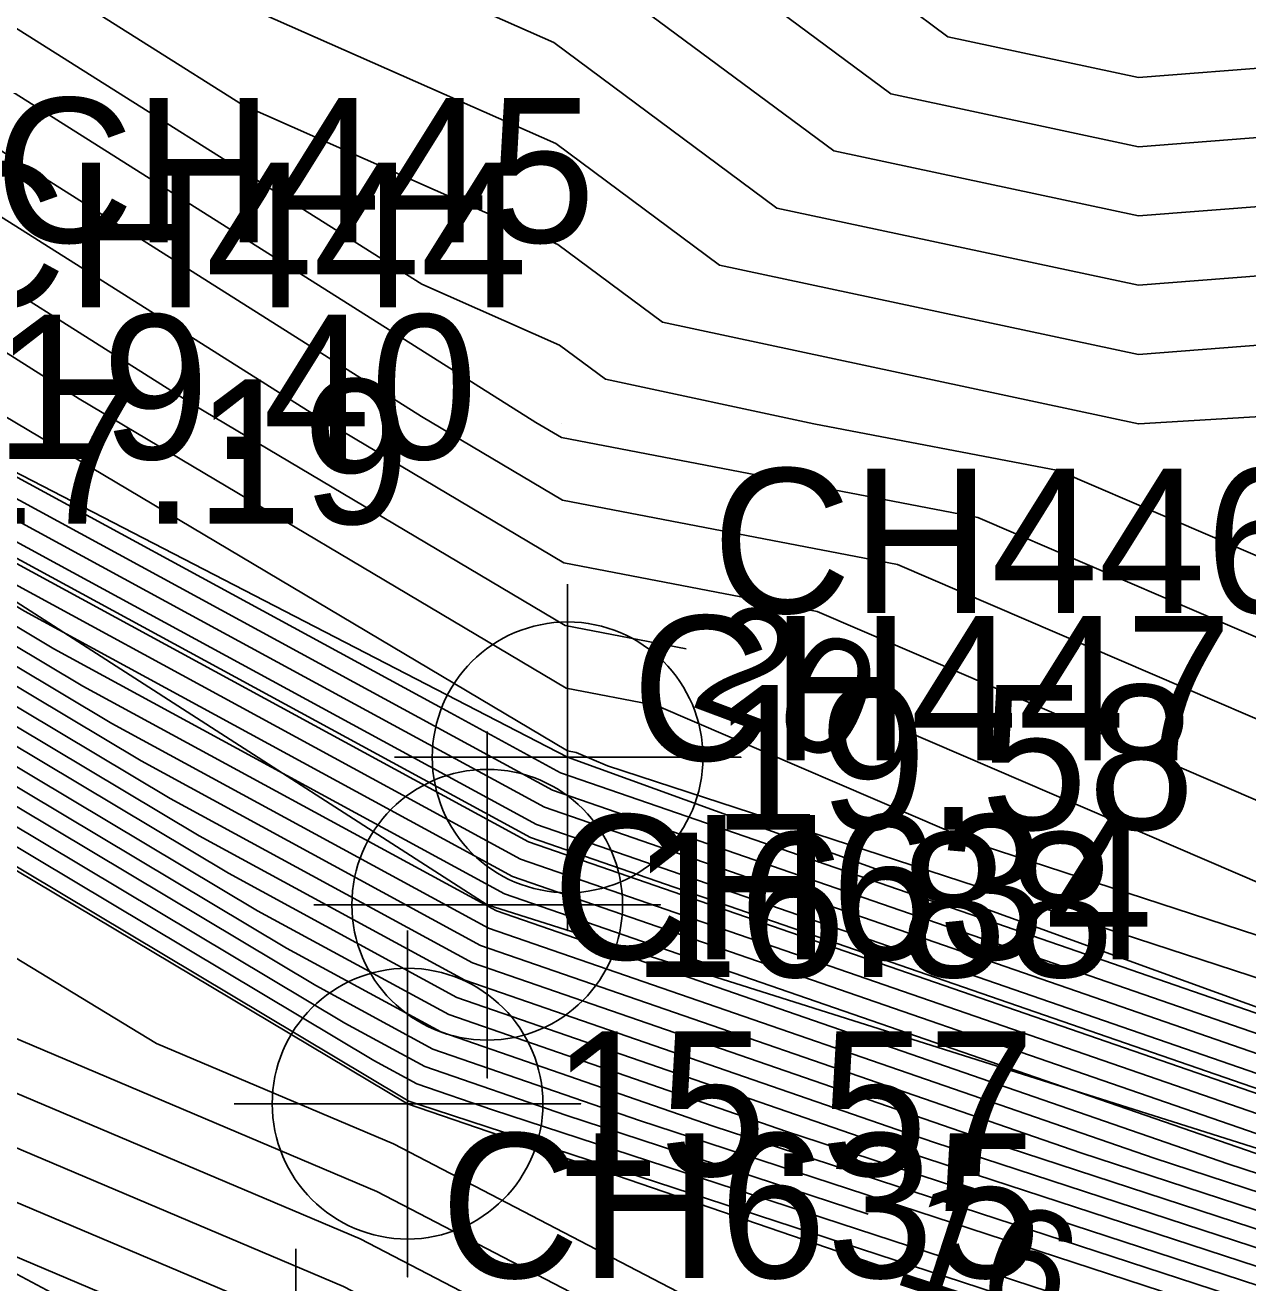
# Model space of a CAD drawing. Extents: x 2531902 to 2533249, y 715219 to 716099.
# Drawn here: x 2532920.72 to 2532941.89, y 715615.13 to 715636.9 of the extents above; entities that cross this region are included whole.
import ezdxf

# ---------------------------------------------------------------- set-up
doc = ezdxf.new("R2010")
doc.units = 0
for name, color, linetype in [('DTM Contours Major', 7, 'Continuous'), ('DTM Contours Major Text', 7, 'Continuous'), ('DTM Contours Minor', 7, 'Continuous'), ('Exist DTM Breakline', 7, 'Continuous'), ('Exist DTM Breakline Cogo Elevation', 7, 'Continuous'), ('Exist DTM Breakline Cogo Number', 7, 'Continuous'), ('Exist DTM Breakline Cogo Point CELL', 7, 'Continuous'), ('Exist DTM Breakline Underwater', 7, 'Continuous'), ('Exist DTM Breakline Underwater Cogo Elevation', 7, 'Continuous'), ('Exist DTM Breakline Underwater Cogo Number', 7, 'Continuous'), ('Exist DTM Breakline Underwater Cogo Point CELL', 7, 'Continuous'), ('Exist DTM Drainline', 7, 'Continuous'), ('Exist DTM Drainline Cogo Number', 7, 'Continuous'), ('Exist DTM Drainline Cogo Point CELL', 7, 'Continuous'), ('Exist DTM QL2 LIDAR Elevation Point', 7, 'Continuous'), ('Exist Hydro Stream or Body of Water', 7, 'Continuous'), ('Scratch_Level_2', 7, 'Continuous')]:
    doc.layers.add(name, color=color, linetype=linetype)

msp = doc.modelspace()

# ---------------------------------------------------------------- linework, layer by layer
at = {"layer": 'DTM Contours Major'}
for points in [[(2532935.318, 715616.317), (2532930.083, 715618.027), (2532927.637, 715618.872), (2532926.254, 715619.624), (2532908.734, 715630.098), (2532908.147, 715630.448), (2532906.896, 715631.044), (2532905.34, 715631.966), (2532903.259, 715633.249), (2532888.565, 715641.313), (2532886.394, 715643.42), (2532885.462, 715644.074), (2532880.934, 715647.222), (2532872.345, 715651.213), (2532867.394, 715653.514), (2532866.428, 715654.087), (2532865.936, 715654.22), (2532865.442, 715654.399), (2532863.359, 715656.781), (2532859.19, 715655.328), (2532846.805, 715653.72)], [(2532930.163, 715650.099), (2532929.898, 715650.158), (2532929.571, 715650), (2532924.378, 715645.678), (2532920, 715643.017), (2532917.483, 715641.592), (2532912.377, 715640), (2532919.647, 715638.57), (2532924.48, 715635.52), (2532929.94, 715633.104), (2532931.756, 715631.756), (2532939.999, 715630), (2532940, 715630), (2532940.001, 715629.999), (2532940.005, 715630), (2532950.352, 715630.619), (2532952.209, 715631.564), (2532955.506, 715633.97), (2532958.913, 715640), (2532956.632, 715644.23), (2532946.757, 715649.657), (2532939.991, 715651.642), (2532937.153, 715651.196)], [(2532884.404, 715645.945), (2532885.254, 715645.55), (2532885.603, 715645.403), (2532885.838, 715645.267), (2532885.985, 715645.191), (2532886.692, 715644.887), (2532887.513, 715644.534), (2532889.384, 715642.718), (2532895.366, 715639.435), (2532902.003, 715635.345), (2532906.965, 715632.403), (2532910.955, 715630.504), (2532912.824, 715629.386), (2532923.733, 715622.865), (2532928.329, 715620.368), (2532936.45, 715617.561), (2532951.253, 715612.726), (2532953.961, 715611.841), (2532954.16, 715611.776), (2532955.245, 715611.421), (2532967.329, 715606.707), (2532973.983, 715602.802)], [(2532886.882, 715645.092), (2532888.511, 715644.391), (2532889.864, 715643.808), (2532889.948, 715643.83), (2532890.459, 715643.78), (2532890.543, 715643.729), (2532892.076, 715642.784), (2532898.665, 715638.724), (2532907.034, 715633.763), (2532913.762, 715630.559), (2532916.915, 715628.674), (2532921.213, 715626.105), (2532929.02, 715621.863), (2532942.818, 715617.095), (2532948.649, 715615.19), (2532952.937, 715613.789), (2532953.252, 715613.687), (2532953.679, 715613.547), (2532972.72, 715606.119), (2532976.901, 715603.665), (2532977.295, 715603.434)], [(2532935.903, 715637.286), (2532936.697, 715636.697), (2532940, 715635.993), (2532945.045, 715636.386), (2532950.474, 715636.702), (2532951.996, 715637.813), (2532953.232, 715640), (2532952.405, 715641.534)], [(2532890.655, 715638.312), (2532891.571, 715637.809), (2532905.569, 715626.076), (2532912.721, 715621.73), (2532926.519, 715615.888), (2532945.44, 715606.058), (2532953.026, 715604.623), (2532954.038, 715604.431), (2532959.139, 715598.483), (2532956.246, 715598.192), (2532949.44, 715599.203), (2532945.9, 715601.139), (2532940.376, 715602.093)], [(2532902.246, 715638.001), (2532907.102, 715635.122), (2532911.007, 715633.263), (2532916.569, 715630.615), (2532918.692, 715629.346), (2532923.545, 715626.709), (2532929.712, 715623.359), (2532940.609, 715619.593), (2532943.09, 715618.736)], [(2532908.377, 715637.476), (2532914.628, 715634.363), (2532918.424, 715633.617), (2532923.632, 715630.329), (2532930.068, 715626.507), (2532932.162, 715626.105)], [(2532935.894, 715624.711), (2532943.783, 715621.321), (2532950.358, 715619.175), (2532957.857, 715619.103), (2532964.274, 715616.784), (2532973.377, 715614.761), (2532979.797, 715608.393), (2532986.643, 715608.537), (2532989.98, 715607.327), (2532995.636, 715600.526), (2533006.735, 715593.678), (2533017.706, 715587.707), (2533019.99, 715586.297), (2533023.347, 715583.535)]]:
    msp.add_lwpolyline(points, dxfattribs=at)
at = {"layer": 'DTM Contours Minor'}
for points in [[(2532939.994, 715651.153), (2532944.745, 715649.759), (2532955.787, 715643.691), (2532957.777, 715640), (2532954.804, 715634.738), (2532951.14, 715632.064), (2532951.081, 715632.061), (2532940, 715631.198), (2532932.744, 715632.744), (2532929.906, 715634.85), (2532921.375, 715638.625), (2532919.892, 715639.561), (2532917.66, 715640), (2532919.227, 715640.489), (2532920, 715640.926), (2532925.689, 715644.384), (2532929.957, 715647.936), (2532932.651, 715650), (2532939.994, 715651.153)], [(2532939.996, 715650.664), (2532942.732, 715649.861), (2532954.941, 715643.152), (2532956.641, 715640), (2532954.102, 715635.507), (2532950.973, 715633.224), (2532949.572, 715633.142), (2532940, 715632.397), (2532933.732, 715633.732), (2532929.872, 715636.597), (2532922.027, 715640.067), (2532927, 715643.09), (2532929.907, 715645.509), (2532935.768, 715650), (2532939.996, 715650.664)], [(2532939.999, 715650.175), (2532940.719, 715649.963), (2532954.096, 715642.612), (2532955.504, 715640), (2532953.4, 715636.276), (2532950.807, 715634.383), (2532948.063, 715634.223), (2532940, 715633.596), (2532934.721, 715634.721), (2532929.838, 715638.343), (2532925.667, 715640.189), (2532928.311, 715641.796), (2532929.856, 715643.082), (2532938.886, 715650), (2532939.999, 715650.175)], [(2532953.25, 715642.073), (2532941.432, 715648.568), (2532940, 715648.711), (2532931.576, 715642.011), (2532929.806, 715640.655), (2532929.621, 715640.501), (2532929.306, 715640.31), (2532929.804, 715640.089), (2532935.709, 715635.709), (2532940, 715634.794), (2532946.554, 715635.304), (2532950.64, 715635.543), (2532952.698, 715637.045), (2532954.368, 715640), (2532953.25, 715642.073)], [(2532894.66, 715642.779), (2532905.532, 715636.333), (2532907.116, 715635.394), (2532908.389, 715634.788), (2532917.131, 715630.626), (2532918.188, 715629.994), (2532925.814, 715625.85), (2532929.85, 715623.658), (2532936.982, 715621.193), (2532950.458, 715616.536), (2532951.708, 715616.128), (2532951.8, 715616.098), (2532957.341, 715613.936), (2532979.189, 715605.413)], [(2532978.537, 715598.584), (2532964.094, 715607.06), (2532956.184, 715610.146), (2532954.705, 715610.629), (2532954.576, 715610.672), (2532952.815, 715611.247), (2532932.63, 715617.841), (2532927.914, 715619.47), (2532925.246, 715620.92), (2532910.37, 715629.813), (2532909.27, 715630.47), (2532906.924, 715631.588), (2532904.005, 715633.318), (2532900.102, 715635.723), (2532888.893, 715641.875)], [(2532892.209, 715641.909), (2532900.668, 715636.697), (2532906.992, 715632.947), (2532912.078, 715630.526), (2532914.461, 715629.101), (2532922.725, 715624.161), (2532928.606, 715620.966), (2532938.997, 715617.375), (2532950.211, 715613.712), (2532953.552, 715612.62), (2532953.796, 715612.54), (2532954.618, 715612.272), (2532969.485, 715606.472), (2532977.526, 715601.753)], [(2532974.918, 715600.193), (2532963.016, 715607.178), (2532956.497, 715609.721), (2532954.886, 715610.247), (2532954.781, 715610.282), (2532953.336, 715610.754), (2532931.356, 715617.934), (2532927.776, 715619.171), (2532925.75, 715620.272), (2532909.552, 715629.955), (2532908.709, 715630.459), (2532906.91, 715631.316), (2532904.673, 715632.642), (2532901.681, 715634.486), (2532888.729, 715641.594)], [(2532976.568, 715594.161), (2532967.681, 715603.41), (2532960.86, 715607.413), (2532957.124, 715608.871), (2532955.25, 715609.483), (2532955.19, 715609.502), (2532954.377, 715609.768), (2532928.809, 715618.121), (2532927.499, 715618.573), (2532926.758, 715618.976), (2532907.916, 715630.24), (2532907.586, 715630.437), (2532906.883, 715630.772), (2532906.008, 715631.291), (2532904.838, 715632.011), (2532888.401, 715641.032)], [(2532975.904, 715592.695), (2532964.062, 715605.019), (2532959.781, 715607.531), (2532957.437, 715608.446), (2532955.431, 715609.101), (2532955.395, 715609.113), (2532954.898, 715609.275), (2532927.536, 715618.214), (2532927.361, 715618.274), (2532927.262, 715618.328), (2532907.097, 715630.382), (2532907.024, 715630.426), (2532906.869, 715630.5), (2532906.675, 715630.615), (2532906.417, 715630.774), (2532888.237, 715640.751)], [(2532896.663, 715640.752), (2532907.075, 715634.578), (2532915.447, 715630.592), (2532919.37, 715628.247), (2532919.7, 715628.049), (2532929.435, 715622.76), (2532946.638, 715616.816), (2532947.087, 715616.669), (2532952.323, 715614.959), (2532952.707, 715614.833), (2532952.739, 715614.823), (2532975.954, 715605.766)], [(2532893.788, 715640.672), (2532901.335, 715636.021), (2532906.979, 715632.675), (2532911.516, 715630.515), (2532913.643, 715629.244), (2532923.229, 715623.513), (2532928.467, 715620.667), (2532937.724, 715617.468), (2532950.732, 715613.219), (2532953.756, 715612.231), (2532953.978, 715612.158), (2532954.932, 715611.847), (2532968.407, 715606.59), (2532977.734, 715601.116)], [(2532975.24, 715591.229), (2532960.443, 715606.627), (2532958.703, 715607.649), (2532957.75, 715608.02), (2532955.613, 715608.719), (2532955.6, 715608.723), (2532955.419, 715608.782), (2532944.262, 715612.427), (2532932.72, 715614.61), (2532927.096, 715617.532), (2532922.994, 715619.269), (2532906.523, 715629.277), (2532902.833, 715632.37), (2532888.074, 715640.47)], [(2532891.612, 715623.539), (2532903.717, 715615.754), (2532906.755, 715612.937), (2532907.111, 715611.841), (2532921.483, 715606.499), (2532923.828, 715605.521), (2532924.439, 715605.275), (2532936.842, 715600.278), (2532937.16, 715600.566), (2532940.041, 715600.069), (2532947.429, 715596.029), (2532961.632, 715593.918), (2532967.669, 715594.525), (2532957.024, 715606.939), (2532954.911, 715607.339), (2532939.08, 715610.334), (2532926.808, 715616.71), (2532917.858, 715620.5), (2532906.046, 715627.676), (2532897.202, 715635.09), (2532887.91, 715640.189)], [(2532897.33, 715640.076), (2532907.061, 715634.307), (2532914.885, 715630.581), (2532918.552, 715628.389), (2532920.204, 715627.401), (2532929.297, 715622.461), (2532945.365, 715616.909), (2532947.607, 715616.176), (2532952.528, 715614.569), (2532952.888, 715614.451), (2532953.053, 715614.397), (2532974.876, 715605.884)], [(2532909.09, 715638.585), (2532912.594, 715636.841), (2532918.913, 715635.598), (2532927.584, 715630.125), (2532930.026, 715628.675), (2532935.825, 715627.561), (2532947.422, 715622.578), (2532950, 715622.88), (2532953.766, 715629.249), (2532955.542, 715630.153), (2532957.612, 715631.664), (2532960.334, 715636.483), (2532964.985, 715635.015), (2532969.239, 715640)], [(2532919.402, 715637.58), (2532927.586, 715632.414), (2532929.974, 715631.358), (2532930.768, 715630.768), (2532934.374, 715630), (2532938.608, 715629.187), (2532942.474, 715627.526), (2532950, 715628.408), (2532950.842, 715629.832), (2532953.32, 715631.094), (2532956.208, 715633.201), (2532960.007, 715639.925)], [(2532887.473, 715639.673), (2532893.82, 715633.924), (2532905.092, 715624.475), (2532907.585, 715622.961), (2532926.231, 715615.065), (2532950.587, 715602.412), (2532932.324, 715605.565), (2532930.175, 715603.621), (2532924.087, 715606.074), (2532923.787, 715606.195), (2532922.636, 715606.675), (2532915.581, 715609.297), (2532914.43, 715612.845), (2532904.601, 715621.959), (2532902.046, 715623.602), (2532878.22, 715627.11), (2532859.428, 715633.78), (2532855.852, 715634.994)], [(2532898.96, 715639.67), (2532907.089, 715634.85), (2532913.624, 715631.739), (2532916.008, 715630.603), (2532919.196, 715628.697), (2532921.276, 715627.567), (2532929.574, 715623.059), (2532944.236, 715617.993), (2532947.911, 715616.723), (2532952.118, 715615.348), (2532952.426, 715615.248), (2532971.074, 715607.973)], [(2532908.734, 715638.031), (2532913.611, 715635.602), (2532918.668, 715634.607), (2532925.608, 715630.227), (2532930.047, 715627.591), (2532934.434, 715626.749), (2532949.896, 715620.104), (2532950, 715620.117), (2532955.228, 715628.958), (2532956.653, 715629.683), (2532958.314, 715630.895), (2532960.498, 715634.761), (2532967.425, 715632.575), (2532970, 715635.594), (2532979.55, 715639.55)], [(2532897.998, 715639.4), (2532907.047, 715634.035), (2532914.324, 715630.57), (2532917.733, 715628.532), (2532920.709, 715626.753), (2532929.159, 715622.162), (2532944.091, 715617.002), (2532948.128, 715615.683), (2532952.732, 715614.179), (2532953.07, 715614.069), (2532953.366, 715613.972), (2532973.798, 715606.002)], [(2532901.548, 715638.975), (2532906.426, 715636.593), (2532907.307, 715635.812), (2532917.68, 715630.647), (2532917.69, 715630.645), (2532917.704, 715630.636), (2532917.798, 715630.58), (2532928.084, 715624.992), (2532929.989, 715623.957), (2532933.355, 715622.793), (2532948.378, 715617.602), (2532951.478, 715616.59), (2532951.845, 715616.587), (2532976.27, 715607.757)], [(2532905.077, 715638.66), (2532907.663, 715636.367), (2532916.663, 715631.885), (2532917.935, 715631.635), (2532919.68, 715630.534), (2532930.11, 715624.339), (2532930.26, 715624.31), (2532930.8, 715624.078), (2532951.104, 715617.452), (2532953.849, 715617.426), (2532972.271, 715610.766)], [(2532896.945, 715638.197), (2532902.67, 715634.67), (2532906.951, 715632.131), (2532910.393, 715630.492), (2532912.006, 715629.528), (2532924.237, 715622.217), (2532928.191, 715620.069), (2532935.177, 715617.655), (2532951.773, 715612.233), (2532954.166, 715611.451), (2532954.341, 715611.394), (2532955.558, 715610.996), (2532966.251, 715606.825), (2532978.151, 715599.841)], [(2532911.577, 715638.08), (2532919.158, 715636.589), (2532929.56, 715630.023), (2532930.005, 715629.759), (2532937.217, 715628.374), (2532944.948, 715625.052), (2532950, 715625.644), (2532952.304, 715629.541), (2532954.431, 715630.624), (2532956.91, 715632.432), (2532960.171, 715638.204)], [(2532899.333, 715638.049), (2532907.02, 715633.491), (2532913.201, 715630.548), (2532916.097, 715628.816), (2532921.717, 715625.457), (2532928.882, 715621.564), (2532941.544, 715617.189), (2532949.17, 715614.697), (2532953.142, 715613.4), (2532953.433, 715613.305), (2532953.992, 715613.122), (2532971.641, 715606.237)], [(2532900, 715637.373), (2532907.006, 715633.219), (2532912.639, 715630.537), (2532915.279, 715628.959), (2532922.221, 715624.809), (2532928.744, 715621.265), (2532940.271, 715617.282), (2532949.69, 715614.204), (2532953.347, 715613.01), (2532953.615, 715612.922), (2532954.305, 715612.697), (2532970.563, 715606.355)], [(2532898.524, 715636.96), (2532903.338, 715633.994), (2532906.938, 715631.859), (2532909.832, 715630.481), (2532911.188, 715629.671), (2532924.741, 715621.568), (2532928.052, 715619.77), (2532933.903, 715617.748), (2532952.294, 715611.74), (2532954.371, 715611.061), (2532954.523, 715611.012), (2532955.871, 715610.571), (2532965.172, 715606.943), (2532978.359, 715599.203)], [(2532908.02, 715636.921), (2532915.645, 715633.124), (2532918.179, 715632.626), (2532921.656, 715630.431), (2532930.089, 715625.423), (2532931.651, 715625.123), (2532937.292, 715622.699), (2532950.731, 715618.313), (2532955.853, 715618.265), (2532968.273, 715613.775), (2532974.972, 715612.286)], [(2532908.95, 715621.438), (2532925.943, 715614.243), (2532941.784, 715606.013), (2532929.906, 715608.064), (2532926.841, 715605.293), (2532923.911, 715606.473), (2532923.766, 715606.532), (2532923.212, 715606.763), (2532919.817, 715608.025), (2532918.267, 715612.799), (2532908.95, 715621.438)], [(2532923.876, 715607.297), (2532922.105, 715612.753), (2532917.795, 715616.749), (2532925.655, 715613.421), (2532932.981, 715609.614), (2532927.488, 715610.563), (2532923.876, 715607.297)]]:
    msp.add_lwpolyline(points, dxfattribs=at)
at = {"layer": 'Exist DTM Breakline'}
msp.add_lwpolyline([(2532892.328, 715646.649), (2532892.824, 715644.229), (2532893.495, 715643.959), (2532907.123, 715635.526), (2532917.688, 715630.637), (2532930.112, 715624.224), (2532951.535, 715616.457), (2532989.934, 715601.214), (2533019.98, 715582.698), (2533029.354, 715578.142)], dxfattribs=at)
at = {"layer": 'Exist DTM Breakline Cogo Point CELL'}
for points in [[(2532930.112, 715627.224), (2532930.112, 715621.224), (2532930.112, 715624.224), (2532933.112, 715624.224), (2532927.112, 715624.224)], [(2532928.719, 715624.672), (2532928.719, 715618.672), (2532928.719, 715621.672), (2532931.719, 715621.672), (2532925.719, 715621.672)]]:
    msp.add_lwpolyline(points, dxfattribs=at)
for centre in [(2532930.112, 715624.224), (2532928.719, 715621.672)]:
    msp.add_circle(centre, 2.344, dxfattribs=at)
at = {"layer": 'Exist DTM Breakline Underwater'}
msp.add_lwpolyline([(2532646.748, 715755.182), (2532668.676, 715717.147), (2532677.241, 715702.567), (2532689.842, 715666.582), (2532701.723, 715652.924), (2532713.134, 715647.155), (2532737.59, 715643.253), (2532756.176, 715636.457), (2532783.406, 715639.452), (2532803.254, 715642.171), (2532813.801, 715644.931), (2532836.277, 715651.081), (2532865.559, 715653.815), (2532885.826, 715645.124), (2532889.946, 715643.683), (2532906.865, 715630.423), (2532927.34, 715618.228), (2532957.965, 715607.729), (2532978.566, 715598.571), (2533001.091, 715586.568), (2533028.19, 715572.821)], dxfattribs=at)
at = {"layer": 'Exist DTM Breakline Underwater Cogo Point CELL'}
msp.add_lwpolyline([(2532927.34, 715621.228), (2532927.34, 715615.228), (2532927.34, 715618.228), (2532930.34, 715618.228), (2532924.34, 715618.228)], dxfattribs=at)
msp.add_circle((2532927.34, 715618.228), 2.344, dxfattribs=at)
at = {"layer": 'Exist DTM Drainline'}
msp.add_lwpolyline([(2532712.089, 715642.317), (2532734.218, 715637.287), (2532753.576, 715632.211), (2532781.659, 715633.208), (2532801.91, 715635.068), (2532816.971, 715637.962), (2532839.573, 715644.872), (2532859.48, 715643.736), (2532879.315, 715631.66), (2532904.837, 715623.619), (2532925.407, 715612.713), (2532951.291, 715602.124), (2532975.159, 715591.05), (2532999.274, 715579.213), (2533023.429, 715565.909)], dxfattribs=at)
at = {"layer": 'Exist DTM Drainline Cogo Point CELL'}
msp.add_lwpolyline([(2532925.407, 715615.713), (2532925.407, 715609.713), (2532925.407, 715612.713), (2532928.407, 715612.713), (2532922.407, 715612.713)], dxfattribs=at)
at = {"layer": 'Exist DTM QL2 LIDAR Elevation Point'}
for p, q in [((2532930, 715630), (2532930, 715630)), ((2532940, 715630), (2532940, 715630))]:
    msp.add_line(p, q, dxfattribs=at)
at = {"layer": 'Exist Hydro Stream or Body of Water'}
msp.add_lwpolyline([(2532896.496, 715640.921), (2532907.078, 715634.646), (2532915.587, 715630.595), (2532919.574, 715628.211), (2532929.47, 715622.835), (2532946.956, 715616.792), (2532952.272, 715615.056), (2532952.661, 715614.929), (2532976.224, 715605.737)], dxfattribs=at)
at = {"layer": 'Scratch_Level_2'}
msp.add_lwpolyline([(2532888.673, 715646.27), (2532890.953, 715646.451), (2532891.078, 715645.138), (2532893.279, 715642.616), (2532904.807, 715634.438), (2532916.512, 715629.517), (2532928.719, 715621.672), (2532951.454, 715614.479), (2532989.004, 715600.335), (2533019.7, 715579.89), (2533027.94, 715575.202)], dxfattribs=at)

# ---------------------------------------------------------------- texts
at = {"layer": 'DTM Contours Major Text'}
for s, rotation, p in [('20', 339.5138, (2532932.179, 715625.134)), ('16', 341.9087, (2532935.673, 715615.149))]:
    msp.add_text(s, height=2, rotation=rotation, dxfattribs=at).set_placement(p)
at = {"layer": 'Exist DTM Breakline Cogo Elevation'}
for s, p in [('19.40', (2532920.188, 715629.387)), ('17.19', (2532919.012, 715628.267)), ('19.58', (2532932.612, 715622.974)), ('16.88', (2532931.219, 715620.422))]:
    msp.add_text(s, height=2.5, dxfattribs=at).set_placement(p)
at = {"layer": 'Exist DTM Breakline Cogo Number'}
for s, p in [('CH445', (2532920.188, 715633.137)), ('CH444', (2532919.012, 715632.017)), ('CH446', (2532932.612, 715626.724)), ('CH447', (2532931.219, 715624.172))]:
    msp.add_text(s, height=2.5, dxfattribs=at).set_placement(p)
at = {"layer": 'Exist DTM Breakline Underwater Cogo Elevation'}
msp.add_text('15.57', height=2.5, dxfattribs=at).set_placement((2532929.84, 715616.978))
at = {"layer": 'Exist DTM Breakline Underwater Cogo Number'}
msp.add_text('CH634', height=2.5, dxfattribs=at).set_placement((2532929.84, 715620.728))
at = {"layer": 'Exist DTM Drainline Cogo Number'}
msp.add_text('CH635', height=2.5, dxfattribs=at).set_placement((2532927.907, 715615.213))

doc.saveas('drawing.dxf')
